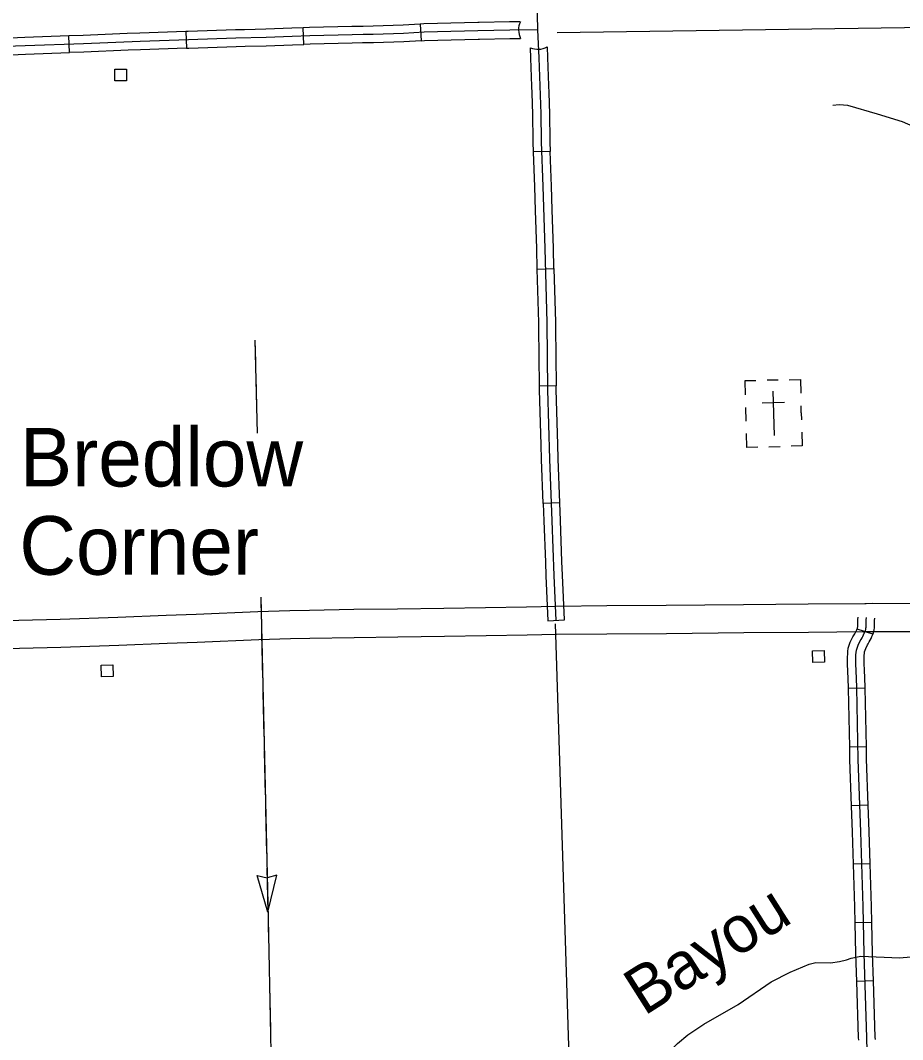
# Model space of a CAD drawing. Extents: x -19 to 366, y -4 to 359.
# Drawn here: x 165.449 to 166.954, y 176.331 to 178.07 of the extents above; entities that cross this region are included whole.
import ezdxf

# ---------------------------------------------------------------- set-up
doc = ezdxf.new("R2010")
doc.units = 0
for name, color, linetype in [('21', 7, 'Continuous'), ('60', 7, 'Continuous'), ('R_Axis Annot', 7, 'Continuous'), ('R_Contour Annot', 7, 'Continuous'), ('R_Horz Alg Annot', 7, 'Continuous'), ('R_ROW', 7, 'Continuous'), ('R_ROW Annot', 7, 'Continuous'), ('R_Temp Easement', 7, 'Continuous'), ('Sheet Fence', 7, 'Continuous'), ('T_Detection Zones', 7, 'Continuous')]:
    doc.layers.add(name, color=color, linetype=linetype)

msp = doc.modelspace()

# ---------------------------------------------------------------- linework, layer by layer
at = {"layer": '21'}
for points in [[(165.6104, 177.9665), (165.6104, 177.9862), (165.6302, 177.9862), (165.6302, 177.9665)], [(166.801, 176.9744), (166.8005, 176.9941), (166.8202, 176.9946), (166.8208, 176.9749)], [(165.5877, 176.95), (165.5871, 176.9697), (165.6069, 176.9703), (165.6074, 176.9505)]]:
    msp.add_lwpolyline(points, close=True, dxfattribs=at)
at = {"layer": '60'}
for p, q in [((166.7417, 177.4561), (166.7228, 177.4556)), ((166.7327, 177.4369), (166.7348, 177.3612)), ((166.7143, 177.4174), (166.7523, 177.4185)), ((166.7811, 177.4003), (166.7808, 177.412)), ((166.6861, 177.4094), (166.6868, 177.3857)), ((166.7338, 177.399), (166.7338, 177.399)), ((166.7338, 177.399), (166.7338, 177.399)), ((166.7811, 177.4003), (166.7814, 177.3883)), ((166.726, 177.342), (166.7449, 177.3425))]:
    msp.add_line(p, q, dxfattribs=at)
for points in [[(166.7038, 177.455), (166.6848, 177.4545), (166.6855, 177.4308)], [(166.7606, 177.4566), (166.7795, 177.4571), (166.7802, 177.4335)], [(166.707, 177.3414), (166.688, 177.3409), (166.6874, 177.3646)], [(166.782, 177.3672), (166.7827, 177.3436), (166.7638, 177.343)]]:
    msp.add_lwpolyline(points, dxfattribs=at)
at = {"layer": 'R_Axis Annot'}
for points in [[(166.3649, 178.0488), (167.3515, 178.0632)], [(166.3614, 177.04), (166.3922, 176.0676)]]:
    msp.add_lwpolyline(points, dxfattribs=at)
at = {"layer": 'R_Contour Annot'}
for p, q in [((166.3623, 177.0698), (166.3627, 177.0698)), ((166.892, 177.0745), (166.8919, 177.0745))]:
    msp.add_line(p, q, dxfattribs=at)
for points in [[(166.3623, 177.0698), (166.3126, 177.0685), (166.2428, 177.0677), (166.1716, 177.0663), (166.0926, 177.0654), (166.0179, 177.0644), (165.9423, 177.063), (165.9087, 177.0624), (165.8542, 177.0607), (165.749, 177.0561), (165.698, 177.0543), (165.6155, 177.0512), (165.5172, 177.0478), (165.4466, 177.046), (165.381, 177.0446), (165.3735, 177.0444)], [(166.892, 177.0745), (166.8895, 177.0745), (166.7931, 177.0735), (166.6824, 177.0728), (166.5506, 177.0713), (166.4493, 177.0706), (166.3627, 177.0698)], [(167.7511, 177.0803), (167.6948, 177.0801), (167.6876, 177.0801), (167.6698, 177.08), (167.6511, 177.0799), (167.6395, 177.0797), (167.5342, 177.0791), (167.3821, 177.0771), (167.2859, 177.0767), (167.218, 177.0761), (167.1246, 177.0752), (167.0212, 177.0742), (166.9029, 177.0746), (166.8919, 177.0745)], [(166.8925, 177.0272), (166.9031, 177.0273), (167.0213, 177.0268), (167.125, 177.0278), (167.2184, 177.0288), (167.2862, 177.0293), (167.3825, 177.0297), (167.5346, 177.0317), (167.6399, 177.0324), (167.6516, 177.0325), (167.6701, 177.0326), (167.6878, 177.0327), (167.695, 177.0327), (167.7513, 177.033)], [(165.3749, 176.997), (165.3822, 176.9973), (165.4477, 176.9986), (165.5186, 177.0005), (165.6172, 177.0039), (165.6997, 177.007), (165.7508, 177.0088), (165.856, 177.0134), (165.9099, 177.015), (165.9432, 177.0157), (166.0187, 177.0171), (166.0931, 177.018), (166.1724, 177.019), (166.2436, 177.0204), (166.3135, 177.0212), (166.3635, 177.0224)], [(166.3631, 177.0224), (166.4496, 177.0232), (166.551, 177.0239), (166.6829, 177.0255), (166.7935, 177.0262), (166.8899, 177.0271), (166.8925, 177.0272)]]:
    msp.add_lwpolyline(points, dxfattribs=at)
at = {"layer": 'R_ROW'}
for p, q in [((165.9328, 178.0287), (165.9317, 178.0571)), ((166.1313, 178.0632), (166.133, 178.0348)), ((165.533, 178.0147), (165.532, 178.0431)), ((165.7318, 178.0508), (165.7329, 178.0224)), ((166.2324, 178.0376), (166.2324, 178.0376)), ((166.3221, 177.9453), (166.3221, 177.9453)), ((166.353, 177.8462), (166.3247, 177.8452)), ((166.3309, 177.6454), (166.3593, 177.6462)), ((166.3334, 177.5457), (166.3334, 177.5457)), ((166.3632, 177.4461), (166.3348, 177.4457)), ((166.3693, 177.2465), (166.341, 177.2455)), ((166.3487, 177.0455), (166.3771, 177.0467))]:
    msp.add_line(p, q, dxfattribs=at)
for points in [[(166.3321, 178.0535), (166.3301, 178.1317), (166.3281, 178.2345), (166.3266, 178.3039)], [(165.9317, 178.0571), (165.9124, 178.0564), (165.8678, 178.0548), (165.8319, 178.0538)], [(166.0318, 178.0595), (166.0148, 178.059), (165.9426, 178.0575), (165.9317, 178.0571)], [(166.1313, 178.0632), (166.1021, 178.0614), (166.0509, 178.06), (166.0337, 178.0595), (166.0318, 178.0595)], [(166.2318, 178.066), (166.2294, 178.066), (166.1606, 178.0642), (166.1373, 178.0635), (166.1313, 178.0632)], [(166.3019, 178.0673), (166.2838, 178.0671), (166.2318, 178.066)], [(166.0341, 178.0453), (166.0152, 178.0448), (165.943, 178.0433), (165.913, 178.0422), (165.8683, 178.0406), (165.8169, 178.0392), (165.7361, 178.0367), (165.6535, 178.0338), (165.557, 178.0299), (165.4578, 178.0261), (165.4081, 178.0244), (165.3664, 178.0235), (165.3566, 178.0238), (165.3469, 178.0238)], [(165.532, 178.0431), (165.4573, 178.0403), (165.4321, 178.0394)], [(165.6318, 178.0471), (165.5565, 178.0441), (165.532, 178.0431)], [(165.7318, 178.0508), (165.6529, 178.0479), (165.6318, 178.0471)], [(165.8319, 178.0538), (165.8165, 178.0534), (165.7356, 178.0509), (165.7318, 178.0508)], [(166.3321, 178.0535), (166.2841, 178.0529), (166.2297, 178.0518), (166.161, 178.05), (166.1379, 178.0494), (166.1027, 178.0472), (166.0513, 178.0458), (166.0341, 178.0453)], [(166.133, 178.0348), (166.1386, 178.0352), (166.1614, 178.0358), (166.23, 178.0376), (166.2324, 178.0376)], [(166.2324, 178.0376), (166.2843, 178.0387), (166.3023, 178.0389)], [(166.3629, 177.0461), (166.3597, 177.1228), (166.3562, 177.2161), (166.3525, 177.3209), (166.3491, 177.4394), (166.3475, 177.5544), (166.3442, 177.6807), (166.341, 177.7863), (166.3383, 177.8623), (166.3382, 177.8644), (166.3373, 177.9101), (166.3359, 177.9579), (166.3342, 178.0057), (166.3321, 178.0535)], [(165.7329, 178.0224), (165.654, 178.0196), (165.633, 178.0187)], [(165.7329, 178.0224), (165.7366, 178.0225), (165.8173, 178.025), (165.8327, 178.0254)], [(165.8327, 178.0254), (165.8687, 178.0264), (165.9135, 178.028), (165.9328, 178.0287)], [(166.0326, 178.0311), (166.0155, 178.0306), (165.9434, 178.0291), (165.9328, 178.0287)], [(166.133, 178.0348), (166.1033, 178.033), (166.0517, 178.0316), (166.0345, 178.0311), (166.0326, 178.0311)], [(166.3221, 177.9453), (166.3217, 177.9575), (166.32, 178.0052), (166.3192, 178.023)], [(166.3476, 178.0243), (166.3484, 178.0063), (166.3501, 177.9584), (166.3505, 177.9461)], [(165.4331, 178.011), (165.4583, 178.0119), (165.533, 178.0147)], [(165.633, 178.0187), (165.5576, 178.0157), (165.533, 178.0147)], [(166.3247, 177.8452), (166.3241, 177.8619), (166.324, 177.8641), (166.3231, 177.9098), (166.3221, 177.9453)], [(166.3505, 177.9461), (166.3515, 177.9105), (166.3524, 177.8646), (166.3525, 177.8627), (166.353, 177.8462)], [(166.328, 177.7453), (166.3268, 177.7858), (166.3247, 177.8452)], [(166.3564, 177.7462), (166.3552, 177.7867), (166.353, 177.8462)], [(166.3309, 177.6454), (166.33, 177.6803), (166.328, 177.7453)], [(166.3593, 177.6462), (166.3584, 177.6811), (166.3564, 177.7462)], [(166.3334, 177.5457), (166.3333, 177.5541), (166.3309, 177.6454)], [(166.3593, 177.6462), (166.3617, 177.5547), (166.3618, 177.546)], [(166.3348, 177.4457), (166.3334, 177.5457)], [(166.3618, 177.546), (166.3632, 177.4461)], [(166.3376, 177.3455), (166.3349, 177.4391), (166.3348, 177.4457)], [(166.366, 177.3463), (166.3633, 177.4397), (166.3632, 177.4461)], [(166.341, 177.2455), (166.3383, 177.3205), (166.3376, 177.3455)], [(166.3693, 177.2465), (166.3667, 177.3214), (166.366, 177.3463)], [(166.341, 177.2455), (166.342, 177.2156), (166.3447, 177.1455)], [(166.373, 177.1466), (166.3704, 177.2166), (166.3693, 177.2465)], [(166.3447, 177.1455), (166.3455, 177.1223), (166.3487, 177.0455)], [(166.3771, 177.0467), (166.3739, 177.1234), (166.373, 177.1466)]]:
    msp.add_lwpolyline(points, dxfattribs=at)
for start, end in [(155.4209, 206.175), (247.147, 297.9004)]:
    msp.add_arc((166.3321, 178.0535), 0.0331, start, end, dxfattribs=at)
at = {"layer": 'R_ROW Annot'}
for p, q in [((166.9033, 177.0224), (166.8763, 177.0312)), ((166.89, 176.9305), (166.8616, 176.9299)), ((166.8921, 176.8305), (166.8637, 176.8299)), ((166.8952, 176.7308), (166.8668, 176.7298)), ((166.8985, 176.6308), (166.8701, 176.6299)), ((166.9015, 176.5307), (166.8731, 176.5301)), ((166.9042, 176.4309), (166.8758, 176.43))]:
    msp.add_line(p, q, dxfattribs=at)
for points in [[(166.8965, 176.1952), (166.8931, 176.3346), (166.8885, 176.4776), (166.8867, 176.5577), (166.8825, 176.6855), (166.8783, 176.8088), (166.8758, 176.9315), (166.8758, 176.9322), (166.8749, 176.9608), (166.8741, 176.9715), (166.8741, 176.9755), (166.8741, 176.9794), (166.8742, 176.9834), (166.8744, 176.9874), (166.8748, 176.9914), (166.8752, 176.9953), (166.8779, 177.0035), (166.8817, 177.0113), (166.8832, 177.0137), (166.8847, 177.0162), (166.8861, 177.0188), (166.8874, 177.0214), (166.8886, 177.0241), (166.8898, 177.0267), (166.8904, 177.0285), (166.8909, 177.0306), (166.8913, 177.0326), (166.8916, 177.0346), (166.8917, 177.0386), (166.8918, 177.0427), (166.892, 177.0468), (166.8922, 177.0508)], [(166.8763, 177.0312), (166.8767, 177.0326), (166.8771, 177.0339), (166.8773, 177.0351), (166.8774, 177.0358), (166.8775, 177.039), (166.8776, 177.0432), (166.8778, 177.0475), (166.878, 177.0517)], [(166.9033, 177.0224), (166.904, 177.0245), (166.9047, 177.0273), (166.9053, 177.0301), (166.9058, 177.0334), (166.9059, 177.0383), (166.906, 177.0422), (166.9062, 177.0461), (166.9064, 177.05)], [(166.8616, 176.9299), (166.8616, 176.9311), (166.8616, 176.9318), (166.8607, 176.96), (166.8599, 176.9709), (166.8598, 176.9754), (166.8599, 176.9797), (166.86, 176.9841), (166.8603, 176.9884), (166.8606, 176.9927), (166.8612, 176.9984), (166.8647, 177.0089), (166.8692, 177.0182), (166.8711, 177.0212), (166.8723, 177.0233), (166.8735, 177.0254), (166.8746, 177.0276), (166.8756, 177.0298), (166.8764, 177.0317), (166.8763, 177.0312)], [(166.89, 176.9305), (166.89, 176.9318), (166.89, 176.9327), (166.8891, 176.9615), (166.8883, 176.9721), (166.8883, 176.9755), (166.8883, 176.9792), (166.8884, 176.9828), (166.8886, 176.9864), (166.8889, 176.9901), (166.8891, 176.9923), (166.8911, 176.9981), (166.8941, 177.0044), (166.8953, 177.0063), (166.8971, 177.0092), (166.8987, 177.0122), (166.9002, 177.0152), (166.9016, 177.0183), (166.9031, 177.0218), (166.9033, 177.0224)], [(166.8637, 176.8299), (166.8616, 176.9299)], [(166.8921, 176.8305), (166.89, 176.9305)], [(166.8668, 176.7298), (166.8641, 176.8084), (166.8637, 176.8299)], [(166.8952, 176.7308), (166.8925, 176.8092), (166.8921, 176.8305)], [(166.8701, 176.6299), (166.8683, 176.685), (166.8668, 176.7298)], [(166.8985, 176.6308), (166.8967, 176.6859), (166.8952, 176.7308)], [(166.8731, 176.5301), (166.8725, 176.5573), (166.8701, 176.6299)], [(166.9015, 176.5307), (166.9009, 176.5581), (166.8985, 176.6308)], [(166.8758, 176.43), (166.8743, 176.4772), (166.8731, 176.5301)], [(166.9042, 176.4309), (166.9027, 176.4779), (166.9015, 176.5307)], [(166.879, 176.3301), (166.8789, 176.3342), (166.8758, 176.43)], [(166.9074, 176.3308), (166.9073, 176.335), (166.9042, 176.4309)]]:
    msp.add_lwpolyline(points, dxfattribs=at)
at = {"layer": 'R_Temp Easement'}
for points in [[(166.9903, 177.8806), (166.9535, 177.8968), (166.911, 177.9097), (166.8606, 177.9246), (166.8455, 177.9256), (166.8349, 177.9242)], [(166.5125, 176.2396), (166.5159, 176.2462), (166.5171, 176.2505), (166.5284, 176.2785), (166.5364, 176.2902), (166.5701, 176.3241), (166.5875, 176.339), (166.615, 176.357), (166.6735, 176.3909), (166.7296, 176.4292), (166.762, 176.4457), (166.7948, 176.4597), (166.8058, 176.4623), (166.8312, 176.462), (166.8463, 176.464), (166.8583, 176.4668), (166.8664, 176.4699), (166.8829, 176.4734), (166.9487, 176.4703), (166.9809, 176.4731)]]:
    msp.add_lwpolyline(points, dxfattribs=at)
at = {"layer": 'Sheet Fence'}
for points in [[(176.1271, 2.4436), (175.8876, 11.0613), (175.6472, 19.6792), (175.4061, 28.2972), (175.164, 36.9153), (174.9212, 45.5335), (174.6775, 54.1519), (174.433, 62.7704), (174.1876, 71.389), (173.9414, 80.0077), (173.6944, 88.6266), (173.4466, 97.2456), (173.1979, 105.8647), (172.9484, 114.484), (172.6981, 123.1034), (172.447, 131.7229), (172.195, 140.3425), (171.9422, 148.9623), (171.6886, 157.5822), (171.4342, 166.2022), (171.179, 174.8224), (170.9229, 183.4427), (170.666, 192.0631), (170.4084, 200.6837), (170.1499, 209.3044), (169.8906, 217.9252), (169.6305, 226.5461), (169.3695, 235.1672), (169.1078, 243.7884), (168.8453, 252.4098), (168.5819, 261.0312), (168.3178, 269.6528), (168.0528, 278.2746), (167.7871, 286.8964), (167.5205, 295.5185), (167.2532, 304.1406), (166.985, 312.7629), (166.7161, 321.3853), (166.4463, 330.0078), (166.1758, 338.6305), (165.9044, 347.2533)], [(168.7902, 2.2442), (168.5607, 10.8615), (168.3304, 19.479), (168.0993, 28.0965), (167.8673, 36.7142), (167.6346, 45.3321), (167.4011, 53.95), (167.1668, 62.5681), (166.9316, 71.1863), (166.6957, 79.8047), (166.459, 88.4232), (166.2215, 97.0418), (165.9832, 105.6605), (165.7441, 114.2794), (165.5043, 122.8984), (165.2636, 131.5176), (165.0221, 140.1368), (164.7799, 148.7563), (164.5369, 157.3758), (164.2931, 165.9955), (164.0485, 174.6153), (163.8031, 183.2352), (163.5569, 191.8553), (163.31, 200.4755), (163.0623, 209.0959), (162.8138, 217.7164), (162.5645, 226.337), (162.3145, 234.9577), (162.0637, 243.5786), (161.8121, 252.1997), (161.5597, 260.8208), (161.3066, 269.4421), (161.0527, 278.0636), (160.798, 286.6851), (160.5426, 295.3068), (160.2864, 303.9287), (160.0294, 312.5507), (159.7717, 321.1728), (159.5132, 329.7951), (159.2539, 338.4175), (158.9939, 347.04)], [(0, 172.2839), (7.1335, 172.2883), (14.267, 172.3015), (21.4005, 172.3236), (28.5339, 172.3544), (35.6673, 172.3941), (42.8006, 172.4426), (49.9339, 172.4999), (57.0671, 172.566), (64.2002, 172.6409), (71.3332, 172.7246), (78.4661, 172.8172), (85.5989, 172.9186), (92.7315, 173.0287), (99.8641, 173.1477), (106.9964, 173.2755), (114.1286, 173.4122), (121.2606, 173.5576), (128.3925, 173.7119), (135.5241, 173.8749), (142.6555, 174.0468), (149.7867, 174.2275), (156.9177, 174.417), (164.0485, 174.6153), (171.179, 174.8224), (178.3092, 175.0383), (185.4392, 175.2631), (192.5688, 175.4966), (199.6982, 175.739), (206.8273, 175.9902), (213.9561, 176.2502), (221.0845, 176.5189), (228.2126, 176.7965), (235.3404, 177.083), (242.4677, 177.3782), (249.5948, 177.6822), (256.7214, 177.995), (263.8476, 178.3167), (270.9735, 178.6471), (278.0989, 178.9863), (285.2239, 179.3344), (292.3485, 179.6912), (299.4726, 180.0569), (306.5963, 180.4314), (313.7195, 180.8146), (320.8422, 181.2067), (327.9644, 181.6076), (335.0862, 182.0172), (342.2074, 182.4357)]]:
    msp.add_spline(points, degree=3, dxfattribs=at)
at = {"layer": 'T_Detection Zones'}
for p, q in [((165.8715, 176.5483), (165.8533, 176.6107)), ((165.8533, 176.6107), (165.8701, 176.6066)), ((165.8869, 176.6114), (165.8703, 176.6066)), ((165.8715, 176.5483), (165.8869, 176.6114))]:
    msp.add_line(p, q, dxfattribs=at)
for points in [[(165.8494, 177.524), (165.853, 177.3652)], [(165.8494, 177.524), (165.8503, 177.4865)], [(165.8508, 177.4615), (165.8525, 177.3865)], [(165.8594, 177.0857), (165.8718, 176.5373), (165.8819, 176.0543), (165.8957, 175.6662), (165.8949, 175.6501), (165.8897, 175.6372), (165.8822, 175.6283), (165.8679, 175.6175)], [(165.8594, 177.0857), (165.8602, 177.0482)], [(165.8608, 177.0232), (165.8625, 176.9482)], [(165.863, 176.9232), (165.8647, 176.8482)], [(165.8653, 176.8232), (165.867, 176.7482)], [(165.8676, 176.7233), (165.8693, 176.6483)], [(165.8698, 176.6233), (165.8715, 176.5483)], [(165.8721, 176.5233), (165.8729, 176.4858)], [(165.8729, 176.4858), (165.8736, 176.4483)], [(165.8742, 176.4233), (165.8757, 176.3483)]]:
    msp.add_lwpolyline(points, dxfattribs=at)

# ---------------------------------------------------------------- texts
at = {"layer": 'R_Horz Alg Annot'}
for s, p in [('Bredlow', (165.4484, 177.2745)), ('Corner', (165.4477, 177.1239))]:
    msp.add_text(s, height=0.1, dxfattribs=at).set_placement(p)
at = {"layer": 'R_Temp Easement'}
msp.add_text('Bayou', height=0.08, rotation=32.3617, dxfattribs=at).set_placement((166.513, 176.3704))

doc.saveas('drawing.dxf')
